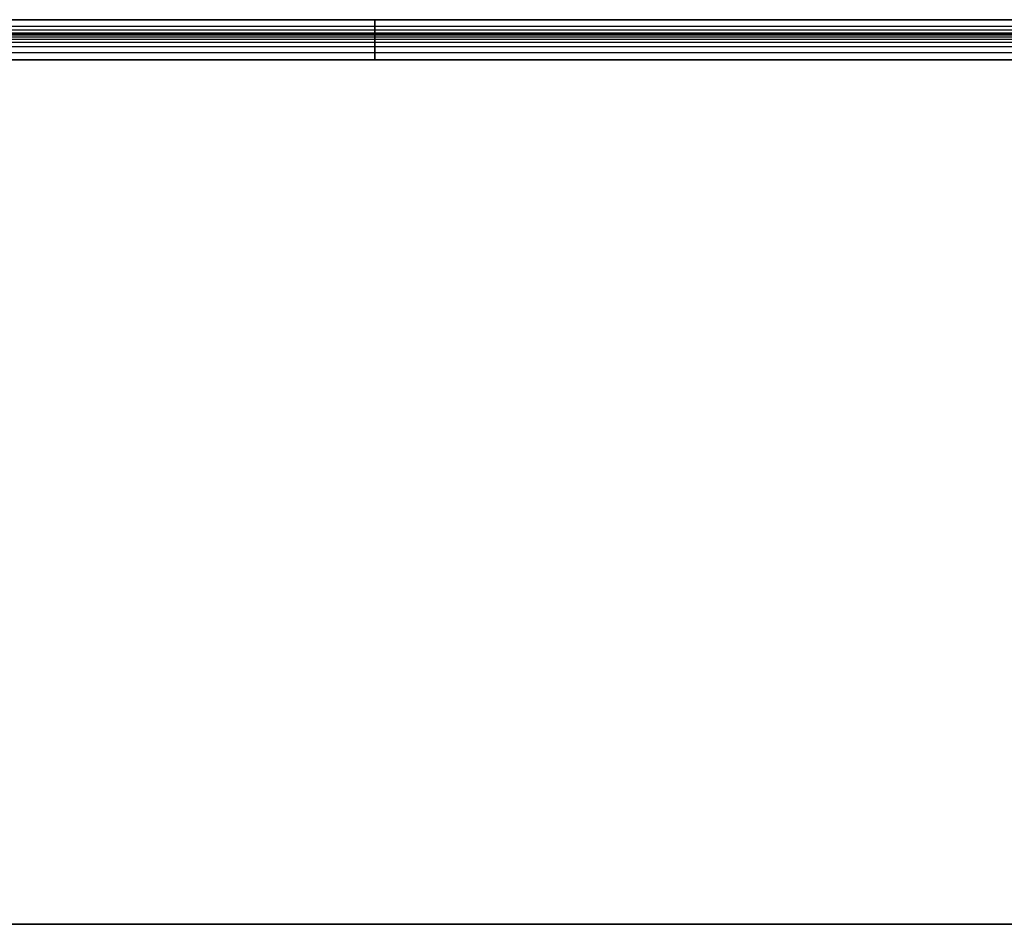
# Model space of a CAD drawing. Header units: millimetres. Extents: x -3218 to -2618, y -55 to 306.
# Tile 507 of 656: x -3071 to -2924, y 135 to 270. Entities that reach past the tile are written whole.
import ezdxf

# ---------------------------------------------------------------- set-up
doc = ezdxf.new("R2010")
doc.units = ezdxf.units.MM
doc.layers.add('Layer 01', color=18, linetype='Continuous', true_color=0x000000)

msp = doc.modelspace()

# ---------------------------------------------------------------- linework, layer by layer
at = {"layer": 'Layer 01'}
for p, q in [((-3194.89, 270, 5), (-3017.53, 270, 5)), ((-3017.53, 270, 5), (-2817.53, 270, 5)), ((-3017.53, 269), (-3216.53, 269)), ((-3194.89, 268, 5), (-3017.53, 268, 5)), ((-2817.53, 269), (-3017.53, 269)), ((-3017.53, 268, 5), (-2817.53, 268, 5)), ((-3217.53, 264, 15), (-2617.53, 264, 15)), ((-3217.53, 135, 16), (-2617.53, 135, 16)), ((-2617.53, 135, 14), (-3217.53, 135, 14))]:
    msp.add_line(p, q, dxfattribs=at)
for points, degree in [([(-3017.53, 270, 10), (-3117.53, 270, 10), (-3217.53, 270, 10)], 2), ([(-3017.53, 270), (-3117.03, 270), (-3216.53, 270)], 2), ([(-2817.53, 270, 10), (-2917.53, 270, 10), (-3017.53, 270, 10)], 2), ([(-2817.53, 270), (-2917.53, 270), (-3017.53, 270)], 2), ([(-3017.53, 270), (-3017.53, 270, 5), (-3017.53, 270, 10)], 2), ([(-3017.53, 268), (-3017.53, 269), (-3017.53, 270)], 2), ([(-3217.53, 268.5, 14.5), (-3117.53, 268.5, 14.5), (-3017.53, 268.5, 14.5)], 2), ([(-3217.53, 268, 10), (-3150.86, 268, 10), (-3084.2, 268, 10), (-3017.53, 268, 10)], 3), ([(-3217.53, 267.93, 11.12), (-3117.53, 267.93, 11.12), (-3017.53, 267.93, 11.12)], 2), ([(-3217.53, 267.73, 11.99), (-3117.53, 267.73, 11.99), (-3017.53, 267.73, 11.99)], 2), ([(-3017.53, 268), (-3117.03, 268), (-3216.53, 268)], 2), ([(-3017.53, 268.5, 14.5), (-2917.53, 268.5, 14.5), (-2817.53, 268.5, 14.5)], 2), ([(-2817.53, 268), (-2917.53, 268), (-3017.53, 268)], 2), ([(-3017.53, 268, 10), (-3017.53, 268, 5), (-3017.53, 268)], 2), ([(-2817.53, 268, 10), (-2917.53, 268, 10), (-3017.53, 268, 10)], 2), ([(-3017.53, 267.93, 11.12), (-2917.53, 267.93, 11.12), (-2817.53, 267.93, 11.12)], 2), ([(-3017.53, 267.73, 11.99), (-2917.53, 267.73, 11.99), (-2817.53, 267.73, 11.99)], 2), ([(-3217.53, 267.44, 12.63), (-3117.53, 267.44, 12.63), (-3017.53, 267.44, 12.63)], 2), ([(-3217.53, 267.09, 13.09), (-3117.53, 267.09, 13.09), (-3017.53, 267.09, 13.09)], 2), ([(-3217.53, 266.63, 13.44), (-3117.53, 266.63, 13.44), (-3017.53, 266.63, 13.44)], 2), ([(-3017.53, 267.44, 12.63), (-2917.53, 267.44, 12.63), (-2817.53, 267.44, 12.63)], 2), ([(-3017.53, 267.09, 13.09), (-2917.53, 267.09, 13.09), (-2817.53, 267.09, 13.09)], 2), ([(-3017.53, 266.63, 13.44), (-2917.53, 266.63, 13.44), (-2817.53, 266.63, 13.44)], 2), ([(-3217.53, 265.99, 13.73), (-3117.53, 265.99, 13.73), (-3017.53, 265.99, 13.73)], 2), ([(-3217.53, 265.12, 13.93), (-3117.53, 265.12, 13.93), (-3017.53, 265.12, 13.93)], 2), ([(-3017.53, 265.99, 13.73), (-2917.53, 265.99, 13.73), (-2817.53, 265.99, 13.73)], 2), ([(-3017.53, 265.12, 13.93), (-2917.53, 265.12, 13.93), (-2817.53, 265.12, 13.93)], 2), ([(-2617.53, 264, 16), (-2917.53, 264, 16), (-3217.53, 264, 16)], 2), ([(-2617.53, 264, 14), (-2917.53, 264, 14), (-3217.53, 264, 14)], 2), ([(-3217.53, 264, 16), (-3117.53, 264, 16), (-3017.53, 264, 16)], 2), ([(-3017.53, 264, 14), (-3084.2, 264, 14), (-3150.86, 264, 14), (-3217.53, 264, 14)], 3), ([(-3017.53, 264, 16), (-2917.53, 264, 16), (-2817.53, 264, 16)], 2), ([(-2817.53, 264, 14), (-2917.53, 264, 14), (-3017.53, 264, 14)], 2)]:
    msp.add_open_spline(points, degree=degree, dxfattribs=at)
at = {"layer": 'Layer 01', "extrusion": (1, 0, 0)}
msp.add_open_spline([(-3017.53, 270, 10), (-3017.53, 270, 16), (-3017.53, 264, 16)], degree=2, dxfattribs=at)
at = {"layer": 'Layer 01', "extrusion": (-1, 0, 0)}
msp.add_open_spline([(-3017.53, 264, 14), (-3017.53, 264.42, 14), (-3017.53, 265.17, 13.95), (-3017.53, 266.03, 13.74), (-3017.53, 266.66, 13.45), (-3017.53, 267.1, 13.1), (-3017.53, 267.45, 12.66), (-3017.53, 267.74, 12.03), (-3017.53, 267.95, 11.17), (-3017.53, 268, 10.42), (-3017.53, 268, 10)], degree=3, dxfattribs=at)

doc.saveas('drawing.dxf')
